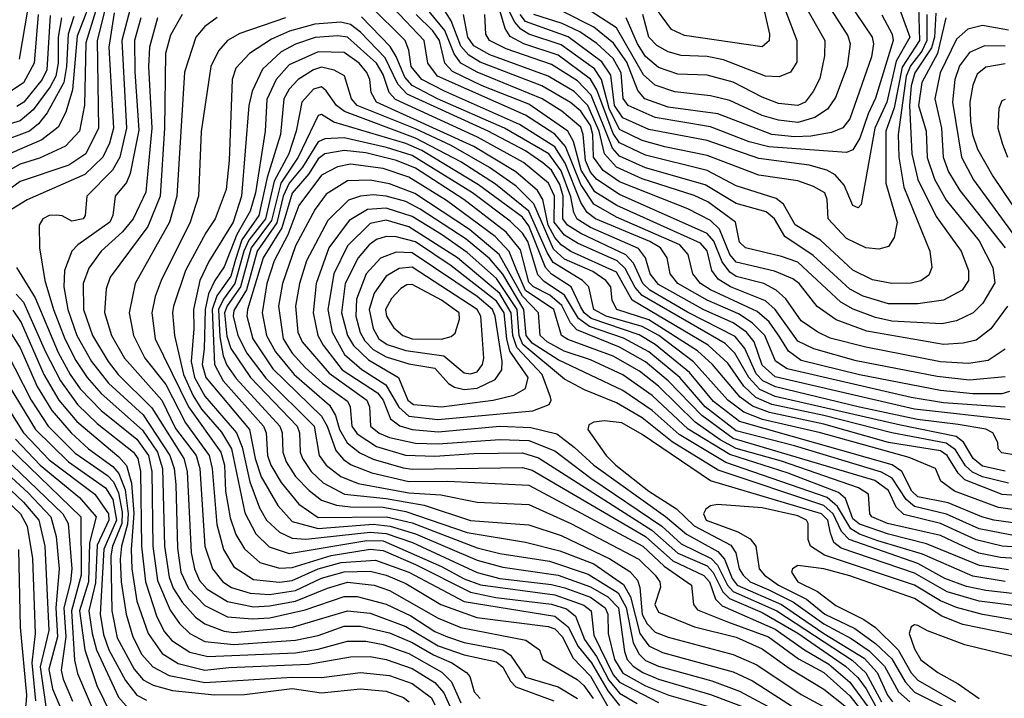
# Model space of a CAD drawing. Extents: x 501367 to 657802, y 482273 to 547541.
# Tile 699 of 714: x 630534 to 633572, y 504946 to 507039. Entities that reach past the tile are written whole.
import ezdxf

# ---------------------------------------------------------------- set-up
doc = ezdxf.new("R2010")
doc.units = 0

msp = doc.modelspace()

# ---------------------------------------------------------------- linework, layer by layer
at = {"layer": '0CON20XD'}
for points in [[(632768, 507345), (632847.9, 506995), (632846.4, 506973.6), (632825, 506955.9), (632585, 506990.9), (632545, 507008.7), (632424.1, 507174.1)], [(632837.3, 507225), (632931.9, 506975), (632931.9, 506908.1), (632912.8, 506877.3), (632877.4, 506862.6), (632835.2, 506864.8), (632705.6, 506915.6), (632655, 506925.7), (632575, 506929.1), (632535, 506940), (632499.7, 506959.7), (632475.6, 506985), (632456.9, 507055)], [(633582.2, 506155), (633530.3, 506085), (633485, 506050.6), (633445, 506041.3), (633385, 506037.5), (633148.1, 506078.1), (633053.3, 506113.3), (632994.2, 506154.2), (632939.6, 506225), (632919.9, 506239.9), (632863.3, 506263.3), (632745, 506290.9), (632724.8, 506314.8), (632692.8, 506392.8), (632665, 506419.6), (632595.8, 506455.8), (632385, 506538.6), (632334.2, 506574.2), (632304.8, 506615), (632302, 506685), (632295, 506712.5), (632265, 506756.6), (632233.5, 506783.5), (632144.8, 506834.8), (631955, 506908.1), (631919.3, 506929.3), (631895, 506958), (631865.6, 507035.6), (631777.1, 507177.1)], [(632984.4, 507154.4), (633089.2, 506989.2), (633096.6, 506965), (633087.3, 506895), (633051, 506799), (633027, 506763), (632987.1, 506737.1), (632935, 506722.2), (632875, 506728.8), (632825, 506743.8), (632725, 506790.4), (632665, 506804.3), (632555, 506816.6), (632495, 506837.5), (632459.2, 506869.2), (632375, 507014.2), (632265, 507085.5)], [(630767.3, 507135), (630711.2, 506988.8), (630697.2, 506822.8), (630676.4, 506753.6), (630652.4, 506707.6), (630601.6, 506668.4), (630478.9, 506615)], [(633306, 507116), (633310.9, 506975), (633256.8, 506893.2), (633232.2, 506767.8), (633206.2, 506695), (633206.9, 506535), (633241.5, 506415), (633232.5, 506367.5), (633215, 506339.6), (633185, 506331.1), (633145, 506335.2), (633085, 506363.7), (633028.7, 506425), (633025.6, 506485), (633018.3, 506505), (632983.5, 506525), (632935, 506541.7), (632815, 506559.1), (632655, 506620.7), (632525, 506646.5), (632455, 506666.3), (632385, 506700.6), (632352.7, 506765), (632329.4, 506855), (632307.3, 506887.3), (632205, 506961.4), (632105, 506994.1), (632079.7, 507009.7), (632061.5, 507031.5), (632028, 507098)], [(633063.4, 507135), (633164.8, 506985), (633168.2, 506965), (633162.3, 506925), (633095, 506733.6), (633074.2, 506705.8), (633039, 506691), (632975, 506679.5), (632925, 506677.8), (632854.9, 506685.1), (632688.3, 506748.3), (632535, 506769.4), (632463.1, 506795), (632441, 506821), (632407.8, 506907.8), (632366.6, 506966.6), (632305.9, 507015.9), (632210.2, 507065)], [(632927.7, 507135), (633018.5, 506975), (633017.6, 506927.6), (633002.5, 506857.5), (632982.6, 506817.4), (632957.8, 506785), (632935, 506774.3), (632875, 506781.2), (632825, 506799.8), (632735, 506846.6), (632655, 506867.9), (632565, 506871.7), (632505, 506892.1), (632465, 506925.2), (632440.3, 506965), (632405.3, 507045.3)], [(633575, 505844.2), (633385, 505857.1), (633285, 505873.1), (632902.3, 505962.3), (632866.1, 505986.1), (632832.9, 506065), (632794.3, 506104.3), (632751.7, 506131.7), (632655, 506173.8), (632564.8, 506225), (632541.4, 506255), (632532, 506305), (632511.6, 506335), (632478.7, 506355), (632310.3, 506425), (632284.8, 506444.8), (632265, 506475.1), (632216.9, 506596.9), (632185, 506646.6), (632076.4, 506716.4), (631845, 506818.4), (631775.2, 506855), (631741.8, 506895), (631734.1, 506945), (631722.8, 506975), (631613.7, 507083.7)], [(633241.9, 507091.9), (633281.1, 506985), (633238.9, 506911.1), (633209.7, 506785), (633173, 506705), (633130.8, 506469.2), (633120.7, 506459.3), (633105, 506466), (633078.4, 506528.4), (633050.7, 506560.7), (633024.9, 506574.9), (632970.1, 506590.1), (632815, 506611.3), (632655, 506666.9), (632475, 506700.4), (632395, 506736.9), (632368.8, 506775), (632357.8, 506867.8), (632329.7, 506909.7), (632226.3, 506986.3), (632095, 507033.7), (632077.9, 507055)], [(630795.2, 507065), (630773.3, 506975), (630776.6, 506705), (630737.8, 506625), (630685, 506590.7), (630535, 506540.3), (630422.1, 506457.9)], [(630825, 507060.6), (630808.9, 506955), (630823.4, 506705), (630811.2, 506658.8), (630790.1, 506615), (630735, 506561.6), (630556.4, 506483.6), (630465, 506427.6)], [(630700.7, 507049.3), (630683.2, 506995), (630678.6, 506895), (630669.7, 506845), (630618.1, 506751.9), (630592.1, 506717.9), (630564.2, 506695.8), (630469.2, 506660.8)], [(630590.9, 507055), (630578, 506905), (630545, 506844.5), (630503.5, 506816.5)], [(630767.5, 507065), (630738.2, 506968.2), (630734.2, 506775.8), (630718, 506695), (630675, 506649.1), (630595, 506612), (630535, 506593.4), (630504.1, 506575.9)], [(630627.3, 507052.7), (630617.9, 506885), (630602.6, 506855), (630546.9, 506785), (630525, 506771)], [(630559, 507075), (630532.5, 506917.4)], [(630875, 507072.9), (630848.5, 506975), (630863.2, 506705), (630842.4, 506615), (630820.5, 506575), (630740.5, 506495), (630735.3, 506435), (630729.5, 506425), (630695, 506417.8), (630665, 506434), (630646.2, 506436.2), (630625, 506434.8), (630604.7, 506425), (630593.4, 506405), (630594.7, 506335.3), (630611.5, 506235), (630638.2, 506145), (630672.7, 506055), (630707.3, 505987.3), (630742, 505935), (630785.6, 505885.6), (630912.8, 505772.8), (630959.2, 505705), (630974.1, 505655), (630981.1, 505415), (630995, 505318.9), (631007.7, 505285), (631035, 505242.3), (631076.3, 505196.3), (631105, 505175.1), (631165, 505152.3), (631195, 505148.8), (631375.6, 505165), (631545, 505214.9), (631615, 505207.9), (631725, 505166.9), (631825, 505107.8), (631905, 505080), (632005, 505058.1), (632025, 505041.2), (632048, 504998), (632065, 504980.8), (632181.9, 504938.1)], [(631034.8, 507055), (630998.7, 506991.3), (630984, 506935), (630980.8, 506705), (630967.2, 506495), (630928.9, 506401.1), (630813.2, 506245), (630800.7, 506209.3), (630795.7, 506135.7), (630816.7, 506065), (630857.3, 505995), (630972.6, 505865), (631015, 505778.1), (631078, 505695), (631089.6, 505655), (631104.9, 505414.9), (631128.4, 505345), (631160.2, 505305), (631187.6, 505287.6), (631245, 505270), (631305, 505266.3), (631385, 505278.5), (631465, 505316.2), (631535, 505336.2), (631615, 505337.7), (631665, 505325.7), (631725, 505300), (631833.3, 505235), (631944.9, 505195.1), (632165, 505167), (632185, 505159.8), (632208.4, 505135), (632240.3, 505070.3), (632295, 505013.4), (632352.6, 504912.6)], [(631143.6, 507046.4), (631105, 507018.2), (631077.5, 506985), (631042.5, 506877.5), (631019.1, 506495), (630995.8, 506415), (630890, 506225), (630871.3, 506135), (630885.2, 506065), (630919.7, 505995), (630985, 505913.8), (631045.6, 505795.6), (631118.8, 505695), (631128.2, 505655), (631141.9, 505481.9), (631162.3, 505405), (631195, 505351), (631255, 505311.9), (631335, 505303.4), (631375, 505309.5), (631454.8, 505345.2), (631525.5, 505364.5), (631632.1, 505372.1), (631735, 505334.2), (631905, 505244.4), (632185, 505198.8), (632226.1, 505166.1), (632257, 505105), (632298, 505055), (632348.5, 504968.5), (632385, 504923.3)], [(633590, 505805), (633295, 505838.1), (632865, 505937.3), (632825, 505973.3), (632800.6, 506045), (632776.9, 506075), (632735, 506104), (632645, 506143.6), (632505, 506222.5), (632479.6, 506255), (632465.4, 506305), (632442.9, 506332.9), (632295, 506398.4), (632254.1, 506424.1), (632243.9, 506443.9), (632235, 506493.1), (632205, 506572.8), (632166.5, 506625), (632029.3, 506705), (631823.4, 506795), (631745, 506836.4), (631722.1, 506862.1), (631696, 506926), (631676.7, 506956.7), (631588.2, 507048.2)], [(633588.3, 505891.7), (633565, 505885.1), (633474.9, 505885.1), (633375, 505895.5), (633125, 505944), (632945, 505987.6), (632906.4, 506016.4), (632879.4, 506059.4), (632846.6, 506106.6), (632809.4, 506139.4), (632665, 506205.5), (632634.5, 506225), (632610.5, 506255), (632597, 506315), (632570.7, 506345), (632375, 506429.8), (632305, 506469.8), (632265, 506531), (632217.9, 506647.9), (632185, 506686.1), (632094.6, 506744.6), (631823.5, 506865), (631792.8, 506905), (631782.3, 506975), (631685.8, 507075.8)], [(633575, 505937.8), (633465, 505927.3), (633365, 505938.4), (633115, 505987.2), (632984.2, 506024.2), (632935, 506047.8), (632865.1, 506145.1), (632835, 506171.7), (632727.7, 506215), (632689.1, 506239.1), (632670, 506265), (632655, 506326.2), (632635, 506350), (632376.4, 506466.4), (632308.5, 506508.5), (632266.8, 506575), (632243, 506663.1), (632225.7, 506695.7), (632105, 506778.4), (631961.2, 506835), (631869.8, 506879.8), (631845.9, 506905), (631829.5, 506975), (631808.5, 507005), (631757, 507055)], [(633575, 506022.4), (633522.5, 505987.5), (633461.7, 505978.3), (633375, 505984.1), (633145, 506029.1), (633035, 506057.1), (632996.4, 506075), (632945, 506109.8), (632897.6, 506177.6), (632868.6, 506205), (632829.7, 506225), (632745, 506247.3), (632725, 506259.8), (632701.9, 506291.9), (632676, 506356), (632655, 506380), (632385, 506500.3), (632315, 506546), (632295, 506568.7), (632279.9, 506605), (632272.8, 506685), (632265, 506707.4), (632206.8, 506756.8), (632145.6, 506795), (631945, 506877), (631895.2, 506905.2), (631874.3, 506934.3), (631845.6, 507005.6), (631797, 507065)], [(633391.5, 507045), (633365.5, 506934.5), (633317.3, 506845), (633307.3, 506775), (633330.6, 506695), (633334.3, 506614.3), (633357, 506547), (633392.6, 506482.6), (633495, 506356.9), (633536.9, 506275), (633542.8, 506227.2), (633505.7, 506165), (633475.9, 506135), (633425, 506110.2), (633379.2, 506100.8), (633225, 506109.4), (633175, 506120.2), (633105.7, 506145.7), (633067.9, 506167.9), (632935, 506290.7), (632885, 506308.8), (632773.8, 506335), (632755, 506352.9), (632742.2, 506415), (632656.9, 506476.9), (632615, 506496.5), (632455, 506548), (632375, 506584.5), (632338.4, 506625), (632322.1, 506695), (632287.2, 506775), (632245, 506817.5), (632165, 506864.7), (631985, 506931.3), (631935, 506959.1), (631916.7, 506985), (631903.5, 507055)], [(633360.4, 507059.6), (633356.5, 506985), (633347.6, 506952.4), (633295.9, 506875), (633285.2, 506835.2), (633279.4, 506775), (633286.5, 506625), (633305.8, 506545.8), (633362.3, 506432.3), (633439, 506325), (633461.9, 506265), (633461.2, 506235), (633442.2, 506205), (633385, 506174), (633305, 506162.1), (633215, 506163), (633136.7, 506186.7), (633095, 506207.5), (632982.2, 506312.2), (632895, 506370), (632863.4, 506425), (632837, 506446.9), (632745, 506472.5), (632649.5, 506529.5), (632465, 506582.6), (632385, 506618.6), (632362.6, 506642.6), (632340.5, 506699.5), (632296.9, 506806.9), (632255, 506850.7), (632175, 506900.9), (632035, 506948.9), (631983.7, 506975), (631971.7, 506995), (631968.8, 507055)], [(633332.8, 507055), (633333.1, 506975), (633317.7, 506942.3), (633282.6, 506897.4), (633269.5, 506865), (633244.5, 506685), (633246.9, 506615), (633262.3, 506522.3), (633342.5, 506325), (633348.2, 506275), (633338.8, 506251.2), (633315, 506233.6), (633285, 506226.2), (633224.8, 506225.2), (633165, 506237.1), (633105, 506266.9), (633005, 506358.7), (632926.4, 506406.4), (632890.6, 506470.6), (632868, 506488), (632745, 506527.1), (632655, 506574), (632465, 506621.5), (632385, 506659.4), (632365, 506688.5), (632315, 506822.5), (632295, 506855.6), (632195, 506929.4), (632089.8, 506965), (632047.6, 506987.6), (632032.2, 507012.2), (632015, 507067.9)], [(633193.8, 507053.8), (633226.3, 506995), (633229.5, 506975), (633175, 506796.7), (633151.7, 506748.3), (633126.7, 506673.3), (633105, 506637.5), (633085, 506630), (632845, 506647.3), (632785, 506662.9), (632665, 506708.9), (632495, 506737.4), (632411, 506775), (632395.9, 506795.9), (632390, 506875), (632365, 506920), (632315, 506965.7), (632262.2, 507002.2), (632207.7, 507027.7), (632120.5, 507055)], [(630662.9, 507045), (630652.1, 506985), (630652.3, 506905), (630644.9, 506865), (630628.2, 506831.8), (630575, 506761.3), (630535, 506727.5), (630428.4, 506695)], [(630907.4, 507045), (630888.4, 506975), (630888.8, 506878.8), (630901.4, 506698.6), (630875.1, 506564.9), (630862.9, 506537.1), (630828.6, 506495), (630820.7, 506435), (630811.7, 506415), (630713.2, 506345), (630694.8, 506325), (630671.9, 506265), (630670.3, 506215), (630682.2, 506145), (630710, 506065), (630754.9, 505985), (630807.9, 505917.9), (630915, 505819.9), (630997.5, 505695), (631010.8, 505655), (631016, 505605), (631021.2, 505408.8), (631031.2, 505335), (631054.5, 505284.5), (631105, 505232), (631175, 505197), (631250.9, 505190.9), (631306, 505194), (631415, 505218.2), (631535, 505259.4), (631575, 505259.9), (631665, 505236.3), (631740.4, 505200.4), (631815, 505151.8), (631853.6, 505135), (631905, 505118.2), (632025.1, 505095.1), (632048.2, 505078.2), (632095, 505011.2), (632195, 504981), (632255, 504945.2)], [(630959.1, 507045), (630934.4, 506955), (630931.3, 506895), (630941.4, 506705), (630923.3, 506506.8), (630883.5, 506425), (630851.5, 506385), (630784.8, 506325), (630747.1, 506272.9), (630729.7, 506225), (630730.8, 506145), (630758.9, 506065), (630806.8, 505985), (630837.6, 505945), (630941.4, 505841.4), (631040.7, 505685), (631051, 505645), (631063.2, 505395), (631073.5, 505345), (631088.9, 505308.9), (631112.6, 505282.6), (631174.6, 505244.6), (631255, 505227.5), (631305, 505230.4), (631384.4, 505245.6), (631484.1, 505285), (631545, 505303.8), (631627.9, 505295), (631675, 505278.5), (631825, 505192.6), (631895, 505163.5), (632095.7, 505125), (632138, 505095), (632148, 505065), (632253.9, 505003.9), (632275, 504985.1), (632303.6, 504945)], [(631353.8, 507045), (631212.9, 506997.1), (631175.3, 506975), (631147.1, 506942.9), (631123.3, 506895), (631094.1, 506694.1), (631085.2, 506495), (631060.2, 506415), (630970.7, 506235), (630951.8, 506185), (630941.5, 506135), (630952.3, 506055), (631054.4, 505844.4), (631154.5, 505704.5), (631165.3, 505665), (631168.6, 505585), (631182.8, 505502.8), (631201.1, 505451.1), (631227.1, 505407.1), (631274.7, 505364.7), (631335, 505346.6), (631375, 505348.9), (631495, 505385.9), (631615, 505406), (631655, 505401.9), (631755, 505358.5), (631925, 505272.6), (632003.5, 505256.5), (632175, 505235.8), (632221.2, 505221.1), (632248.6, 505198.6), (632276.6, 505126.6), (632314, 505074), (632351.7, 505001.7), (632385, 504961.7), (632439, 504929)], [(633595, 505698), (633565, 505703.1), (633552.9, 505715), (633551.9, 505735), (633536.7, 505765), (633515.6, 505775.6), (633430, 505790), (633304.2, 505805.8), (633125, 505843.4), (632866.2, 505906.2), (632826.7, 505925), (632806.6, 505946.6), (632771.2, 506025), (632742.1, 506062.1), (632595, 506137.1), (632478, 506205), (632456.5, 506225), (632427.8, 506287.8), (632404.2, 506314.2), (632265, 506379.4), (632223.8, 506405), (632210.3, 506425), (632211, 506495), (632200.7, 506530.7), (632175, 506574.9), (632148, 506598), (632095, 506634.4), (631979, 506695), (631729.3, 506809.3), (631700.7, 506840.7), (631661.2, 506921.2), (631585, 507001.1), (631555, 507024), (631525, 507031.8), (631445, 507025.3), (631366.1, 507003.9), (631310.6, 506979.4), (631243.1, 506935), (631200.4, 506889.6), (631189, 506855), (631179.7, 506605), (631170.4, 506515), (631137.1, 506425), (631108, 506382), (631045.4, 506265), (631008.5, 506155), (631004.8, 506135), (631011.1, 506065), (631039.2, 505945), (631069, 505879), (631095, 505837.4), (631156.7, 505766.7), (631187.5, 505715), (631228.2, 505518.2), (631262.5, 505452.5), (631303.1, 505413.1), (631365, 505392.8), (631605, 505432.4), (631655, 505431.2), (631835, 505352.3), (631905, 505314.6), (631956, 505296), (632185, 505264.3), (632275, 505232.7), (632296.8, 505215), (632305, 505140), (632365, 505018.1), (632385, 504994.9), (632505, 504932.5)], [(633585, 507006.9), (633505, 507021.3), (633459.6, 507010.4), (633425, 506979.2), (633374.7, 506875), (633358.1, 506795), (633378.1, 506705), (633383.1, 506615), (633399.9, 506570.1), (633435, 506512.4), (633574.8, 506335)], [(633575, 505646.8), (633505, 505661.7), (633475.8, 505685), (633445.8, 505735.9), (633423.4, 505753.4), (633252.2, 505787.8), (632865, 505877), (632818, 505898), (632783.5, 505935), (632740.7, 506010.7), (632710.3, 506040.3), (632455, 506188.7), (632432.9, 506212.9), (632401.8, 506271.8), (632377.6, 506295), (632255, 506349.5), (632215, 506374.3), (632182.6, 506415), (632184.1, 506495), (632165.2, 506535.2), (632088.4, 506598.4), (631946.9, 506676.9), (631693, 506793), (631674.4, 506815), (631655, 506870.2), (631634.3, 506905), (631545, 506985.3), (631515, 506989.9), (631445.8, 506984.2), (631385, 506964.1), (631340.3, 506939.7), (631283.1, 506886.9), (631250.8, 506819.2), (631241.3, 506775), (631217.8, 506495), (631192.2, 506415), (631117.2, 506292.8), (631089.6, 506235), (631070, 506145), (631070.8, 506085), (631062.7, 505985), (631072.9, 505935), (631105, 505877.7), (631202.4, 505765), (631220, 505720), (631243.8, 505613.8), (631273.6, 505533.6), (631295.8, 505495), (631335, 505458.4), (631375, 505439.7), (631416.3, 505436.3), (631615, 505457.9), (631665, 505454.4), (631746.2, 505426.2), (631945, 505333.8), (632015, 505315.4), (632175, 505296.2), (632216.1, 505286.1), (632295, 505257.9), (632340.8, 505225), (632349.1, 505205), (632350.2, 505145), (632369.4, 505065), (632395, 505023.1), (632465, 504984), (632536.7, 504955), (632745.5, 504895.5)], [(633575, 506958), (633511.4, 506958.6), (633465, 506938.1), (633433.6, 506896.4), (633419.9, 506855), (633412.4, 506785), (633439.6, 506615), (633476.8, 506545), (633630.3, 506335)], [(633585, 505609.1), (633505, 505629.2), (633473.5, 505643.5), (633452.6, 505662.6), (633421.7, 505711.7), (633392.6, 505732.6), (633225, 505764.3), (633015, 505818), (632855, 505851.6), (632805, 505873.4), (632768.7, 505908.7), (632719.1, 505979.1), (632658, 506035), (632423.4, 506173.4), (632375, 506259.9), (632234.5, 506324.5), (632205, 506344.9), (632185, 506367.4), (632164.6, 506405), (632148.3, 506485), (632132, 506512), (632065, 506569.8), (631935, 506648.1), (631634.8, 506784.8), (631618.6, 506815), (631614.5, 506855), (631605, 506876.1), (631581, 506905), (631535, 506938.3), (631455, 506939.9), (631365, 506899.5), (631324.8, 506855), (631296.7, 506793.3), (631290.8, 506695), (631261.2, 506505), (631245, 506448.1), (631203.6, 506376.4), (631165, 506276.5), (631135.6, 506234.4), (631116.6, 506193.4), (631106.1, 506145), (631103.4, 506023.4), (631096.9, 505975), (631107.7, 505935), (631243.2, 505775), (631260.1, 505685), (631279.3, 505629.3), (631330.1, 505540.1), (631375, 505491.5), (631455, 505469), (631625, 505482.6), (631677.1, 505477.1), (631755, 505452.9), (631945, 505371.3), (632025, 505349.8), (632195.4, 505325.4), (632295, 505289.6), (632348.7, 505258.7), (632381.5, 505225), (632399.6, 505089.6), (632408.5, 505065), (632426.9, 505045), (632456.3, 505025), (632505, 505004.2), (632665, 504957.2), (632783.1, 504913.1)], [(633575, 506902.9), (633515, 506892.5), (633488.4, 506871.6), (633475, 506837.5), (633465.8, 506785), (633468.2, 506725), (633474, 506685), (633489.7, 506639.7), (633536.8, 506556.8), (633681.6, 506341.6)], [(633665, 505566.9), (633565.8, 505574.2), (633449.9, 505619.9), (633429.8, 505639.8), (633395.9, 505695), (633375, 505709), (633215, 505735.2), (633015, 505791.4), (632847.3, 505827.3), (632795, 505847), (632756.7, 505875), (632671.6, 505975), (632625, 506017.7), (632475, 506113.4), (632376.1, 506145), (632362.5, 506172.5), (632357.8, 506215), (632342.1, 506235), (632302.2, 506262.2), (632215, 506300.5), (632181.2, 506331.2), (632120.7, 506470.7), (632065.3, 506525.3), (631983.2, 506583.2), (631865, 506650.8), (631755, 506702.3), (631575.2, 506775), (631557.6, 506795), (631535.7, 506865.7), (631503.8, 506883.8), (631465, 506892.4), (631440.5, 506885), (631392.7, 506855), (631365.8, 506825), (631349.3, 506795), (631338.6, 506685), (631297.3, 506552.7), (631271.5, 506435), (631219.6, 506360.4), (631199.6, 506299.6), (631185, 506248.1), (631142.5, 506187.5), (631127.3, 506145), (631134.7, 505975), (631161.5, 505925), (631286.6, 505785), (631293.9, 505765), (631298.5, 505695), (631308.8, 505665), (631341, 505611), (631395.2, 505545), (631455, 505503.4), (631665.9, 505505.9), (631745, 505487.4), (631945, 505409.7), (632015, 505392.8), (632168.7, 505368.7), (632288.2, 505328.2), (632380.6, 505270.6), (632405.3, 505225.3), (632426.9, 505116.9), (632445, 505081.6), (632465, 505061.9), (632505, 505044.3), (632669.4, 504999.4), (632755, 504968), (632841.5, 504921.5)], [(633655, 505520), (633553.9, 505533.9), (633418.4, 505585), (633376.6, 505615), (633359.4, 505655), (633278.5, 505688.5), (633004.7, 505764.7), (632826, 505806), (632768.6, 505828.6), (632718.5, 505865), (632613.4, 505983.4), (632505.8, 506065), (632455, 506092.4), (632343.7, 506125), (632305, 506144.9), (632289.9, 506215), (632271, 506235), (632180.2, 506290.2), (632161, 506321), (632105, 506448.9), (632001.6, 506531.6), (631895, 506600.3), (631755, 506673.8), (631536, 506756), (631511, 506775), (631479.9, 506819.9), (631465, 506831.8), (631440.9, 506825), (631404.5, 506785), (631386.9, 506695), (631363.8, 506625), (631318.9, 506541.1), (631291.8, 506425), (631241, 506359), (631225.4, 506324.6), (631197.3, 506225), (631162.9, 506177.1), (631147.7, 506145), (631151, 506061), (631161.8, 506001.8), (631173.2, 505973.2), (631202.1, 505932.1), (631336.7, 505785), (631343.8, 505765), (631346.2, 505705), (631356.2, 505675), (631385, 505630.2), (631426.8, 505586.8), (631465, 505556.6), (631511.7, 505541.7), (631555, 505535.8), (631655, 505535.6), (631725, 505522.3), (631915, 505456.6), (632095, 505426.8), (632200.9, 505400.9), (632305, 505360.2), (632397.1, 505297.1), (632419.1, 505259.1), (632447, 505145), (632475, 505107.3), (632517.2, 505087.2), (632735, 505027), (632795, 504999.3), (632944.1, 504904.1)], [(633575, 506793.5), (633565, 506788.5), (633555.4, 506765), (633552.5, 506705), (633566.9, 506655), (633582.1, 506615)], [(633645, 505480.7), (633540, 505495), (633502.4, 505505), (633398.9, 505548.9), (633305, 505567.5), (633286.3, 505585), (633256.3, 505645), (633226, 505666), (632755, 505799.8), (632675, 505860.8), (632600.5, 505950.5), (632495, 506037.6), (632445, 506067), (632297, 506117), (632275.2, 506135), (632264.8, 506154.8), (632235.4, 506215), (632175, 506254), (632156.5, 506275), (632105, 506402.9), (632085, 506430.5), (631949.8, 506529.8), (631775.2, 506635.2), (631725, 506657.5), (631503.2, 506723.2), (631465, 506747.2), (631455, 506743.9), (631393.5, 506615), (631339.9, 506535), (631310.4, 506419.6), (631248.5, 506335), (631214.8, 506215), (631173.8, 506156.2), (631166, 506135), (631173.2, 506063.2), (631184.9, 506024.9), (631245.8, 505935), (631389.5, 505785), (631397, 505765), (631399.7, 505705), (631406.5, 505685), (631433.4, 505645), (631470.3, 505610.3), (631536.2, 505575), (631665, 505562.4), (631781.6, 505541.6), (631925, 505493.8), (632105, 505480.9), (632205, 505447.5), (632355, 505375.9), (632416.4, 505336.4), (632440.1, 505310.1), (632447.5, 505287.5), (632455, 505203.7), (632469.6, 505175), (632495, 505149.4), (632535, 505133.8), (632735, 505081.1), (632808.6, 505048.6), (632945, 504957.4), (633035, 504908.8)], [(633595, 505449.2), (633495, 505468.1), (633394, 505514), (633295, 505536.9), (633268.8, 505558.8), (633225.8, 505625), (633193.5, 505643.5), (632924.6, 505724.6), (632745, 505771.2), (632649.4, 505845), (632570.6, 505935), (632475, 506014.9), (632397, 506057), (632292.3, 506092.3), (632257.8, 506117.8), (632215, 506189.4), (632152, 506232), (632132.2, 506252.2), (632101.9, 506355), (632085, 506380.9), (632047.7, 506417.7), (631931.5, 506505), (631745, 506620.7), (631665.3, 506645.3), (631535, 506674.5), (631475, 506671.7), (631455, 506662.2), (631406.1, 506583.9), (631365.3, 506534.7), (631346.9, 506495), (631327.4, 506412.6), (631266.3, 506325), (631233.9, 506206.1), (631195, 506142.3), (631192.6, 506125), (631206.8, 506065), (631235, 506010.2), (631293.3, 505933.3), (631442.8, 505785), (631458.4, 505695), (631480, 505665), (631525, 505629.6), (631578.3, 505608.3), (631735, 505579.2), (631833.7, 505573.7), (631945, 505550.5), (632105, 505543.5), (632235, 505485.1), (632444.8, 505375), (632494.8, 505325), (632508.9, 505305), (632511.1, 505288.9), (632494.1, 505235), (632505, 505210.8), (632616.3, 505166.3), (632745, 505133.8), (632825, 505098.1), (632908.5, 505038.5), (633015, 504974.1), (633085, 504918.1)], [(633658.5, 505408.5), (633565.4, 505415.4), (633485, 505434.7), (633375, 505484.4), (633262.6, 505512.6), (633238.4, 505535), (633215, 505587.1), (633172.7, 505617.3), (632735, 505747.6), (632638.4, 505818.4), (632535, 505924.7), (632465, 505983.5), (632385, 506029.2), (632252.8, 506082.8), (632233.5, 506103.5), (632207, 506157), (632169.4, 506189.4), (632119.7, 506215), (632105, 506229.4), (632079.5, 506329.5), (632035, 506383.5), (631904, 506485), (631755, 506580.8), (631696.9, 506605), (631601.5, 506628.5), (631535, 506635.9), (631475, 506625.1), (631455, 506610.3), (631426, 506564), (631375, 506503.6), (631342.8, 506397.2), (631285, 506304.4), (631236.6, 506145), (631235.1, 506125), (631252.9, 506055), (631315, 505962.4), (631465, 505816), (631483, 505785), (631509.6, 505709.6), (631532.6, 505682.6), (631556.3, 505666.3), (631620.9, 505641), (631735, 505614.4), (631855, 505615.5), (632105, 505603.2), (632456.6, 505415), (632523, 505353), (632606.6, 505295), (632613.3, 505235), (632625, 505218.1), (632718.3, 505181.7), (632844.4, 505135), (632937.5, 505067.5), (633015, 505024.7), (633095, 504953.6), (633173.3, 504853.3)], [(633655, 505373.3), (633559.9, 505380.1), (633493.8, 505393.8), (633431.3, 505421.3), (633375, 505447.4), (633211.2, 505485), (633163.1, 505505), (633156.9, 505515), (633152.6, 505575), (633122.1, 505595), (632885, 505677.2), (632745, 505716.4), (632695, 505743.2), (632617.8, 505797.8), (632505, 505908.2), (632446.1, 505955), (632365, 506000.7), (632225, 506052.7), (632206, 506065), (632181.9, 506145), (632095, 506203.6), (632067, 506267), (632044.1, 506324.1), (632000.7, 506370.7), (631851, 506481), (631735, 506553.3), (631655, 506580.2), (631555, 506593.3), (631514.7, 506585.3), (631465, 506559.1), (631395, 506465.7), (631361, 506375), (631318.6, 506295), (631296.9, 506225), (631281.7, 506135), (631295.1, 506065), (631322.7, 506015), (631381.2, 505945), (631490.2, 505850.2), (631508, 505818), (631520.8, 505775), (631544.1, 505734.1), (631583.3, 505703.3), (631625, 505682.9), (631716.8, 505656.8), (631745, 505652.7), (632085, 505657.3), (632115, 505649.5), (632465, 505444.9), (632549.6, 505369.6), (632645, 505324.9), (632661.9, 505305), (632681, 505251), (632701, 505231), (632865, 505158.4), (632955.3, 505095.3), (633030.7, 505050.7), (633095, 504995.7), (633175, 504887.5)], [(633585, 505341.5), (633495.1, 505354.9), (633332.1, 505422.1), (633215, 505452.2), (633125, 505482.9), (633105, 505499.6), (633081.9, 505561.9), (633060.7, 505580.7), (632905, 505640.4), (632725, 505697.4), (632596.1, 505776.1), (632485, 505879.3), (632395, 505943.5), (632295, 505989.8), (632213.5, 506016.5), (632161.4, 506045), (632140.3, 506065), (632134.9, 506135), (632085, 506186.3), (632013.4, 506315), (631921.9, 506391.9), (631753.3, 506503.3), (631675, 506533), (631615, 506544.2), (631545, 506541.7), (631479.5, 506500.5), (631445.7, 506455), (631385, 506341.4), (631345, 506225.5), (631332.8, 506155), (631346.6, 506055), (631375, 506010.7), (631415, 505966.2), (631468.3, 505918.3), (631545, 505862.8), (631554, 505845), (631558.7, 505785), (631575, 505761.2), (631635, 505722.3), (631724, 505696), (631815, 505692.6), (631935, 505701.3), (632085, 505703), (632135, 505687.6), (632484.3, 505464.3), (632565, 505393.2), (632655, 505354.6), (632674, 505334), (632703.9, 505273.9), (632723.7, 505253.7), (632825, 505209.9), (632935, 505146.6), (633082.1, 505045), (633120.1, 505010.1), (633145.4, 504974.6), (633175, 504922.2)], [(633575, 505306.2), (633475, 505322.6), (633319.8, 505389.8), (633181.7, 505431.7), (633125, 505451.8), (633098.3, 505468.3), (633057.8, 505537.8), (633026, 505565), (632712.9, 505672.9), (632569.3, 505759.3), (632485, 505833.8), (632395, 505895.1), (632195, 505989.6), (632115, 506040.8), (632096.5, 506065), (632089.9, 506145), (632025, 506254), (631985, 506301), (631911.6, 506361.6), (631769.7, 506455), (631725, 506477.9), (631665, 506494.9), (631625, 506499.4), (631585, 506495.1), (631548, 506482), (631485, 506420.2), (631418.6, 506295), (631396.7, 506225), (631384.9, 506155.1), (631392.4, 506075), (631405.7, 506045), (631488.7, 505948.7), (631605.4, 505865), (631613.7, 505845), (631616.6, 505785), (631643.1, 505763.1), (631675, 505750.3), (631755, 505733.1), (631825, 505730.9), (632015, 505743.9), (632105, 505740.7), (632185, 505709.5), (632296.4, 505625), (632515, 505476.2), (632575, 505422), (632667.3, 505377.3), (632686.8, 505356.8), (632717.9, 505295), (632735.4, 505275.4), (632870.2, 505215), (633102.8, 505062.8), (633145, 505024), (633192.9, 504935)], [(633705, 505256.6), (633515, 505277.8), (633455, 505290.7), (633389.1, 505315), (633305, 505361.5), (633093.5, 505435), (633070.1, 505460.1), (633043.7, 505515), (633015, 505540.8), (632689.5, 505649.5), (632547, 505737), (632455, 505810.8), (632375, 505857.3), (632277.1, 505897.1), (632215, 505930), (632086.8, 506036.8), (632075.1, 506065), (632068.4, 506145), (632005, 506240.4), (631915, 506320.5), (631835, 506376), (631745, 506432.5), (631665, 506458), (631606.7, 506453.3), (631550.8, 506419.2), (631488.2, 506335), (631448.5, 506225), (631438.9, 506135), (631453.4, 506065), (631470, 506035), (631529.3, 505959.3), (631637.6, 505887.6), (631654.9, 505865), (631678, 505808), (631706.3, 505786.3), (631745, 505775.1), (631825, 505767.8), (632015, 505785.3), (632111.4, 505781.4), (632191.5, 505761.5), (632245, 505720.7), (632305.2, 505665), (632526.6, 505506.6), (632591.9, 505451.9), (632688.4, 505398.5), (632708.7, 505375), (632732.4, 505315), (632748.1, 505295), (632884.2, 505235), (633015, 505145), (633139.2, 505069.1), (633179.6, 505025), (633211.2, 504955), (633226.6, 504935)], [(631824.5, 505805.5), (631915, 505814.3), (632117.6, 505832.4), (632167.6, 505852.4), (632174.2, 505865), (632172, 505875), (632145.6, 505945), (632067.8, 506027.8), (632055.2, 506065), (632050.5, 506135), (632015, 506194.4), (631885, 506304.9), (631735, 506400.6), (631665, 506420.4), (631615, 506410.9), (631545, 506341.2), (631503.1, 506255), (631484.9, 506145.1), (631498.1, 506075), (631536.5, 506006.5), (631589.7, 505960.3), (631663.1, 505913.1), (631703.5, 505843.5), (631735, 505816.5), (631824.5, 505805.5)], [(631835, 505844.3), (631994.4, 505865.6), (632058.7, 505881.3), (632095, 505901.2), (632102.9, 505935), (632046.7, 506016.7), (632036.7, 506055), (632028.7, 506135), (632005, 506171), (631865, 506280.1), (631755, 506354), (631695, 506369.5), (631665, 506370.8), (631635, 506361.2), (631612.4, 506345), (631578.4, 506305), (631538.1, 506225), (631527.2, 506135), (631545.5, 506065), (631564, 506034), (631609.8, 505989.8), (631702.6, 505935), (631731.3, 505865), (631748.5, 505851.5), (631835, 505844.3)], [(631905, 505898.6), (631945, 505902.2), (632000.7, 505929.3), (632021.3, 505958.7), (632022.4, 505985), (632001.1, 506125), (631992.4, 506145), (631945, 506184.9), (631745, 506320.3), (631695, 506322.4), (631646.7, 506303.3), (631603.4, 506255), (631573.2, 506176.8), (631571.4, 506125), (631584.6, 506074.6), (631598.3, 506048.3), (631625, 506021.8), (631665, 505999.1), (631735, 505977.7), (631815, 505963.7), (631857, 505917), (631875.3, 505905.3), (631905, 505898.6)], [(630524.4, 506275), (630581.6, 506181.6), (630652.6, 506012.6), (630689.2, 505945), (630720.8, 505900.8), (630785, 505833.1), (630895, 505745.3), (630931.7, 505695), (630941.6, 505645), (630944.4, 505415), (630959.2, 505309.2), (630997.6, 505217.6), (631026.4, 505176.4), (631058.7, 505145), (631105, 505120.9), (631195, 505111.4), (631385, 505125.3), (631455, 505139.6), (631535, 505167.9), (631585, 505168.3), (631675, 505148), (631745, 505117.5), (631810.8, 505079.2), (631867.4, 505055), (631912.1, 505025), (631922.6, 505012.6), (631935.9, 504965), (631955, 504945.3)], [(631925, 505947), (631945, 505953.3), (631961.8, 505975), (631966.5, 505995), (631956.7, 506125), (631945.9, 506145), (631745, 506276), (631705, 506271.6), (631665, 506247.5), (631628, 506195), (631611.8, 506145), (631625, 506086.9), (631642.2, 506055), (631667.6, 506037.6), (631725, 506019.1), (631842.2, 506002.2), (631905, 505949.7), (631925, 505947)], [(631835, 506053.7), (631865, 506061.9), (631877.6, 506072.4), (631891, 506115), (631890.4, 506135), (631835, 506174.4), (631745, 506222.7), (631728.6, 506221.4), (631710.1, 506209.9), (631681.4, 506178.6), (631662.5, 506145), (631665.2, 506125), (631688.8, 506088.8), (631715.9, 506065), (631745, 506055.1), (631835, 506053.7)], [(630522.5, 506192.5), (630545, 506167.9), (630613.3, 506015), (630659.3, 505925), (630712.2, 505852.2), (630773.3, 505793.3), (630885, 505705.4), (630898.7, 505685), (630907, 505645), (630909.5, 505415), (630922.3, 505305), (630957.1, 505197.1), (630980.8, 505150.8), (631003.5, 505123.5), (631058.3, 505088.3), (631114.7, 505074.7), (631385, 505085.7), (631455, 505097), (631545, 505122.1), (631601.7, 505121.7), (631655, 505112), (631735, 505083.5), (631836.5, 505026.5), (631866.2, 504996.2), (631895, 504931.2)], [(630512.9, 506142.9), (630538.1, 506105), (630608.4, 505945), (630654.9, 505864.9), (630709.9, 505799.9), (630840.1, 505690.1), (630863.5, 505663.5), (630878.9, 505608.9), (630886.2, 505516.2), (630877.7, 505405), (630879.8, 505345), (630895.7, 505245), (630930.1, 505145), (630973.7, 505083.7), (631022.5, 505052.5), (631105, 505032), (631179.5, 505040.5), (631425, 505050.6), (631555, 505073.6), (631615, 505074.1), (631665, 505064.9), (631745, 505037.8), (631815, 504994.6), (631842.6, 504962.6), (631870.6, 504900.6)], [(630469.1, 506129.1), (630535, 506027.2), (630588, 505908), (630633.2, 505833.2), (630692.2, 505765), (630746.4, 505715), (630820.7, 505660.7), (630839.3, 505639.3), (630858.8, 505588.8), (630868.3, 505515), (630866.9, 505483.1), (630848.4, 505415), (630843.7, 505373.7), (630846.4, 505305), (630862.1, 505205), (630882.7, 505135), (630910.9, 505080.9), (630945, 505042.9), (630995, 505015.4), (631105, 504994.6), (631375, 505011.1), (631465, 505009.5), (631585, 505025.1), (631675, 505015.4), (631745, 504991.3), (631805, 504946.6), (631814.5, 504925)], [(630467.1, 506062.9), (630569.3, 505865), (630622, 505785), (630705, 505701.9), (630805, 505632.7), (630823.6, 505613.6), (630839.1, 505579.1), (630849.7, 505520.3), (630848.6, 505485), (630819.7, 505415), (630814.7, 505385), (630817.6, 505215), (630835, 505131.6), (630887.1, 505035), (630915, 505002.7), (630946, 504986), (631005, 504969.3), (631135, 504956.5), (631227.6, 504957.6), (631375, 504975.3), (631465, 504962.5), (631585, 504975.1), (631665, 504967.5), (631718.3, 504948.3), (631735.7, 504935)], [(630465, 505965.7), (630583, 505775), (630684.1, 505675), (630798.7, 505595), (630821.5, 505558.5), (630832.6, 505495), (630793.9, 505406.1), (630782.3, 505205), (630792.4, 505142.4), (630809.3, 505095), (630860.1, 505000.1), (630895, 504955.5), (630925, 504939.4)], [(630431.1, 505945), (630545, 505765.1), (630625, 505681.5), (630766, 505575), (630807.6, 505515), (630808.8, 505495), (630772.4, 505417.6), (630767.9, 505302.1), (630747.4, 505215), (630757, 505145), (630771.2, 505095), (630838.8, 504948.8), (630885, 504897)], [(633666.6, 505223.4), (633494.9, 505244.9), (633395.7, 505274.3), (633295, 505331.9), (633069.2, 505409.2), (633046.2, 505426.2), (633035.5, 505455), (633027.7, 505495), (633007.7, 505515), (632665, 505616.9), (632455, 505759.2), (632391.6, 505795), (632338.8, 505801.2), (632305, 505797.4), (632290.4, 505789.6), (632286.9, 505775), (632343.6, 505695), (632373.8, 505665), (632474.8, 505585), (632560.1, 505530.1), (632615, 505477.8), (632727.9, 505417.9), (632744.1, 505394.1), (632754.4, 505345), (632766.5, 505325), (632787.7, 505305), (632845, 505280.1), (632922, 505242), (633015, 505175.7), (633099.7, 505130.3), (633155, 505092.4), (633202.8, 505045), (633245.6, 504965.6), (633280.7, 504935)], [(630366.1, 505756.1), (630559.8, 505579.8), (630629.9, 505505), (630646.7, 505445), (630655.5, 505345), (630645.2, 505225), (630650.5, 505135), (630623.6, 505035), (630634.6, 504974.6), (630685.4, 504855)], [(630520.3, 505745), (630597.3, 505665), (630718.5, 505565), (630769.4, 505505), (630749.4, 505425), (630746.4, 505305), (630718.8, 505215), (630735, 505094.6), (630771.6, 504985), (630815, 504896.2)], [(630500.7, 505720.7), (630722.3, 505505), (630723.8, 505325), (630693.4, 505215), (630702.8, 505062.8), (630711.7, 505021.7), (630775.1, 504875)], [(630510.2, 505665), (630667.2, 505515), (630682.9, 505485), (630694.5, 505345), (630690.7, 505305), (630670.4, 505225), (630675.9, 505135), (630661.9, 505031.9), (630667.4, 505005), (630696.6, 504936.6)], [(630465, 505625.3), (630545, 505550.3), (630593, 505495), (630611.6, 505415), (630623.3, 505155), (630597, 505043), (630616, 504906)], [(630455, 505590.3), (630536, 505515), (630556.7, 505476.7), (630573.6, 505376.4), (630581.6, 505145), (630571.2, 505055), (630582.4, 504937.6)], [(633655, 505178), (633505, 505203.6), (633425, 505225.9), (633375, 505246.2), (633295, 505294.7), (633017.3, 505387.3), (632974.3, 505415), (632966.5, 505435), (632966.5, 505485), (632961.3, 505495), (632935, 505508.5), (632825, 505532.9), (632687, 505543), (632665, 505539.7), (632650.8, 505529.2), (632643.7, 505515), (632651.7, 505495), (632749.4, 505459.4), (632787.8, 505437.8), (632805.6, 505415), (632816, 505345), (632832.1, 505325), (632875.5, 505295), (632961.5, 505251.5), (633018.7, 505205), (633110.7, 505160.7), (633174.6, 505114.6), (633225, 505066.8), (633265.9, 504995.9), (633295, 504964), (633582, 504822)], [(630530, 505405), (630534.7, 505165.3), (630555.2, 504955), (630552.8, 504925), (630536.3, 504873.7), (630534, 504855), (630541.9, 504825), (630599.6, 504705), (630607, 504663), (630579.8, 504620.2), (630461.2, 504515)], [(633764.1, 505041.3), (633745, 505062.4), (633665, 505118.1), (633595, 505142.4), (633443.7, 505173.7), (633379.4, 505199.4), (633295, 505253.6), (633095, 505323.7), (633015, 505344.9), (632935.2, 505354.8), (632918.2, 505345), (632915.3, 505335), (632934.8, 505305), (632995.3, 505275.3), (633052.1, 505232.1), (633138.7, 505188.7), (633174.4, 505164.4), (633244.8, 505094.8), (633285, 505023.7), (633305, 505001.2), (633422, 504935)], [(633789, 504934.6), (633735, 504986.7), (633675, 505034.8), (633598.5, 505075), (633450.2, 505110.2), (633335, 505153.3), (633305, 505170.4), (633295, 505172.5), (633285, 505165.6), (633278.4, 505145), (633295, 505098.2), (633315, 505064.7), (633366.7, 505025), (633430.1, 504990.1), (633494.2, 504945)]]:
    msp.add_lwpolyline(points, dxfattribs=at)

doc.saveas('drawing.dxf')
